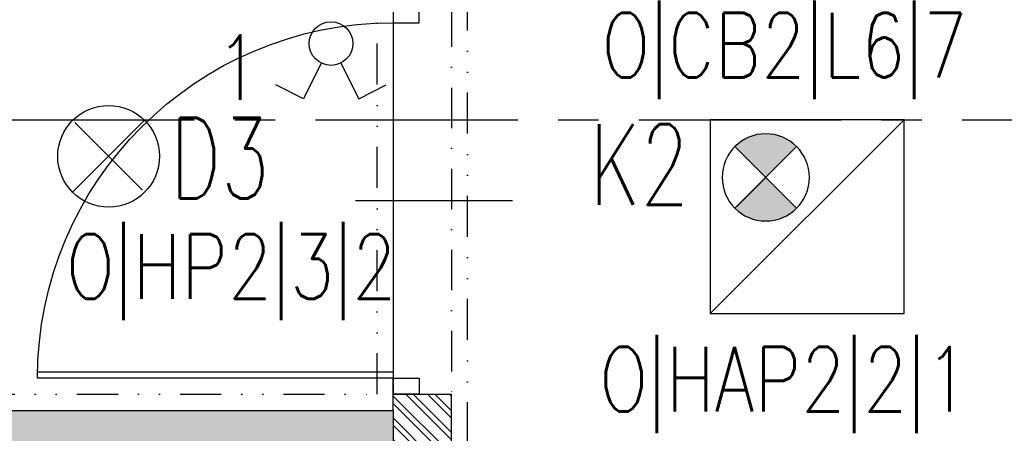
# Model space of a CAD drawing. Extents: x 41755 to 123924, y -112333 to 86187.
# Tile 428 of 582: x 107217 to 107522, y 36385 to 36513. Entities that reach past the tile are written whole.
import ezdxf
from ezdxf.enums import TextEntityAlignment as Align

# ---------------------------------------------------------------- set-up
doc = ezdxf.new("R2010")
doc.units = 0
doc.header["$LTSCALE"] = 50
for name, pattern in [('CENTER', [2, 1.25, -0.25, 0.25, -0.25]), ('DASHDOT', [1, 0.5, -0.25, 0, -0.25]), ('DASHED2', [0.375, 0.25, -0.125]), ('DIVIDE', [31.75, 12.7, -6.35, 0, -6.35, 0, -6.35])]:
    doc.linetypes.add(name, pattern=pattern)
doc.layers.get('0').update_dxf_attribs({"color": 101, "linetype": 'CONTINUOUS'})
for name, color, linetype in [('Drz---drzwi', 5, 'CONTINUOUS'), ('E-90', 6, 'CONTINUOUS'), ('E35', 6, 'CONTINUOUS'), ('Os-osie glowne', 1, 'CENTER'), ('Sc-beton', 7, 'CONTINUOUS'), ('Sc-beton-hatch', 86, 'CONTINUOUS'), ('Sc-cegla pustak', 42, 'CONTINUOUS'), ('Sc-cegla pustak-hatch', 8, 'CONTINUOUS'), ('Sc-nadproza kon', 5, 'DASHED2'), ('Suf-widok', 8, 'CONTINUOUS')]:
    doc.layers.add(name, color=color, linetype=linetype)
doc.styles.add('ROMANS', font='romans', dxfattribs={"width": 0.85})

# ---------------------------------------------------------------- blocks, each defined once
blk = doc.blocks.new('_GJKHGJ')
at = {"ltscale": 25}
for p, q in [((-8, -5), (-8, 0)), ((-8, 0), (-8, -5)), ((0, 0), (-8, 0)), ((0, -5), (0, 0)), ((0, -5), (0, 0)), ((-8, -115), (-7.999999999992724, -4.999999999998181)), ((-8, -5), (0, -5)), ((-19.69999999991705, -60), (28.89999999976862, -60)), ((-8, -115), (0, -115)), ((-8, -120), (-8, -115)), ((0, -115), (0, -120)), ((0, -115), (0, -120)), ((0, -120), (-8, -120))]:
    blk.add_line(p, q, dxfattribs=at)
at = {"ltscale": 7}
for p, q in [((-8, -5), (-118, -4.999999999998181)), ((-8, -6.799999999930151), (-117.985271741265, -6.799999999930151))]:
    blk.add_line(p, q, dxfattribs=at)
blk.add_arc((-8, -5), 110, 180, 270)
blk = doc.blocks.new('opr_kas_inw')
at = {"layer": 'E35'}
h = blk.add_hatch(color=256, dxfattribs=at)
edge = h.paths.add_edge_path()
edge.add_line((-12.76970681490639, -12.13742555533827), (-3.22376526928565, -21.68336710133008))
edge.add_ellipse((-12.76970681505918, -12.13742555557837), major_axis=(-9.545941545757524, 9.545941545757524), ratio=1, start_angle=90.00000000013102, end_angle=180.0000000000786, ccw=False)
edge.add_line((-22.31564836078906, -21.68336710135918), (-12.76970681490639, -12.13742555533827))
edge = h.paths.add_edge_path()
edge.add_line((-3.223765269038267, -2.591484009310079), (-12.76970681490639, -12.13742555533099))
edge.add_line((-12.76970681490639, -12.13742555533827), (-22.31564836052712, -2.591484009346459))
edge.add_ellipse((-12.76970681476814, -12.13742555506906), major_axis=(-9.545941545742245, 9.545941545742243), ratio=1, start_angle=-89.99999999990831, end_angle=1.1789325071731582e-10, ccw=False)
for p, q in [((-30.00000000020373, 29.9999999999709), (30.00000000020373, -29.9999999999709)), ((-22.31564836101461, -21.68336710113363), (-3.223765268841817, -2.591484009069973)), ((-22.31564836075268, -2.591484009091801), (-3.223765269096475, -21.68336710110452))]:
    blk.add_line(p, q, dxfattribs=at)
at = {"layer": 'E35', "linetype": 'Continuous', "ltscale": 0.3}
blk.add_line((-21.76970681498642, -3.137425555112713), (-3.769706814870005, -21.13742555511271), dxfattribs=at)
blk.add_lwpolyline([(-30.00000000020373, 29.9999999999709), (30.00000000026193, 29.9999999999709), (30.00000000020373, -29.9999999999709), (-30.00000000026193, -29.99999999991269)], close=True, dxfattribs=at)
at = {"layer": 'E35'}
blk.add_circle((-12.76970681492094, -12.13742555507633), 13.49999999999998, dxfattribs=at)

msp = doc.modelspace()

# ---------------------------------------------------------------- hatches: boundary and pattern name
at = {"layer": 'Sc-beton-hatch'}
h = msp.add_hatch(dxfattribs=at)
h.set_pattern_fill('ANSI33', color=256, angle=-1.272221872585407e-14, style=0)
h.set_pattern_definition([(44.99999999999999, (48983.41854682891, 565.4779691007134), (-4.490128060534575, 4.490128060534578), []), (44.99999999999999, (48987.90867682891, 565.4779691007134), (-4.490128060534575, 4.490128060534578), [3.175, -1.5875])])
h.paths.add_polyline_path([(106300.966002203, 35641.94990531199), (106300.966002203, 35621.94990531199), (106700.966002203, 35621.94990531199), (106700.966002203, 35579.94990531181), (106720.966002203, 35579.94990531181), (106720.966002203, 35621.94990531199), (107382.966002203, 35621.94990531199), (107382.966002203, 35641.94990531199), (107350.966002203, 35641.94990531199), (107350.966002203, 35646.94990531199), (107332.966002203, 35646.94990531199), (107332.966002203, 35641.94990531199)])
h.paths.add_polyline_path([(106700.966002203, 35383.94990531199), (106720.966002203, 35383.94990531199), (106720.966002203, 35449.94990530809), (106700.966002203, 35449.94990530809)])
h.paths.add_polyline_path([(106820.966002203, 35401.94990531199), (106800.966002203, 35401.94990531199), (106800.9660022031, 35203.94990531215), (106820.9660022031, 35203.94990531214)])
h.paths.add_polyline_path([(106820.966002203, 35103.94990531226), (106800.9660022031, 35103.94990531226), (106800.966002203, 34851.94990531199), (106870.9660022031, 34851.94990531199), (106870.9660022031, 34871.94990531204), (106820.966002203, 34871.94990531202)])
h.paths.add_polyline_path([(107326.966002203, 34851.94990531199), (107326.966002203, 34871.94990531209), (106990.966002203, 34871.94990531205), (106990.966002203, 34851.94990531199)])
h.paths.add_polyline_path([(107446.966002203, 34871.94990531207), (107446.966002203, 34851.94990531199), (107594.966002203, 34851.94990531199), (107594.966002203, 34871.94990531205)])
h.paths.add_polyline_path([(108050.966002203, 34851.949905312), (108050.966002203, 34871.94990531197), (107714.966002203, 34871.94990531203), (107714.966002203, 34851.94990531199)])
h.paths.add_polyline_path([(108220.966002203, 34871.94990531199), (108170.966002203, 34871.94990531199), (108170.966002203, 34851.94990531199), (108240.966002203, 34851.94990531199), (108240.966002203, 35106.44990531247), (108240.966002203, 35401.94990531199), (108220.966002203, 35401.949905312), (108220.966002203, 35106.44990531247)])
h.paths.add_polyline_path([(107590.966002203, 35401.94990531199), (107570.966002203, 35401.94990531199), (107570.966002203, 35213.94990531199), (107590.966002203, 35213.94990531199)])
h.paths.add_polyline_path([(108320.966002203, 35621.94990531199), (108320.966002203, 35584.94990530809), (108340.966002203, 35584.94990530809), (108340.966002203, 35641.949905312), (107590.966002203, 35641.94990531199), (107590.966002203, 35646.94990531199), (107570.966002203, 35646.94990531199), (107570.966002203, 35641.94990531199), (107537.966002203, 35641.94990531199), (107537.966002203, 35621.94990531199)])
h.paths.add_polyline_path([(107590.966002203, 35956.94990531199), (107570.966002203, 35956.94990531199), (107570.966002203, 35766.94990531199), (107590.966002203, 35766.94990531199)])
h.paths.add_polyline_path([(106800.966002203, 35791.94990531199), (106820.966002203, 35791.94990531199), (106820.966002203, 35834.94990531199), (106800.966002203, 35834.94990531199)])
h.paths.add_polyline_path([(106820.966002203, 36078.94990531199), (106800.966002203, 36078.949905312), (106800.966002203, 35934.94990531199), (106820.966002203, 35934.94990531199)])
h.paths.add_polyline_path([(106800.966002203, 36178.94990531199), (106820.966002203, 36178.94990531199), (106820.966002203, 36221.94990531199), (106800.966002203, 36221.94990531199)])
h.paths.add_polyline_path([(106700.966002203, 36391.94990531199), (106700.966002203, 36371.94990531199), (107332.966002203, 36371.94990531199), (107332.966002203, 36391.94990531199)])
h.paths.add_polyline_path([(108340.966002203, 36371.94990531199), (108340.966002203, 36391.949905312), (107590.966002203, 36391.949905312), (107590.966002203, 36396.94990531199), (107570.966002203, 36396.94990531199), (107570.966002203, 36366.94990531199), (107590.966002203, 36366.94990531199), (107590.966002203, 36371.949905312)])
h.paths.add_polyline_path([(107590.966002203, 36246.94990531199), (107570.966002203, 36246.94990531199), (107570.966002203, 36056.94990531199), (107590.966002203, 36056.949905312)])
h.paths.add_polyline_path([(108242.966002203, 35934.94990531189), (108262.966002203, 35934.94990531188), (108262.966002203, 36078.94990531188), (108242.966002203, 36078.94990531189)])
h.paths.add_polyline_path([(108262.966002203, 35791.949905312), (108262.966002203, 35834.94990531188), (108242.966002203, 35834.94990531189), (108242.966002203, 35791.94990531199)])
h.paths.add_polyline_path([(108262.966002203, 36221.94990531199), (108242.966002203, 36221.94990531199), (108242.966002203, 36178.94990531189), (108262.966002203, 36178.94990531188)])
h.paths.add_polyline_path([(108740.9660022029, 35621.94990531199), (108740.9660022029, 35641.94990531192), (108342.966002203, 35641.94990531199), (108342.966002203, 35584.94990530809), (108362.966002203, 35584.94990530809), (108362.966002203, 35621.94990531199)])
h.paths.add_polyline_path([(108342.966002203, 35383.94990531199), (108362.966002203, 35383.94990531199), (108362.966002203, 35449.94990531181), (108342.966002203, 35449.94990531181)])
h.paths.add_polyline_path([(108340.966002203, 35449.94990531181), (108320.966002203, 35449.94990531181), (108320.966002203, 35383.94990531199), (108340.966002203, 35383.94990531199)])
h.paths.add_polyline_path([(107570.966002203, 36516.94990531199), (107590.966002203, 36516.94990531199), (107590.966002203, 36706.94990531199), (107570.966002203, 36706.949905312)])
h.paths.add_polyline_path([(107590.966002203, 36996.94990531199), (107570.966002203, 36996.94990531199), (107570.966002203, 36806.94990531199), (107590.966002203, 36806.94990531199)])
h.paths.add_polyline_path([(108340.966002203, 37121.94990531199), (108340.966002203, 37141.949905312), (107590.966002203, 37141.949905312), (107590.966002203, 37146.94990531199), (107570.966002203, 37146.94990531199), (107570.966002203, 37116.94990531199), (107590.966002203, 37116.94990531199), (107590.966002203, 37121.949905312)])
h.paths.add_polyline_path([(107570.966002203, 37266.94990531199), (107590.966002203, 37266.94990531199), (107590.966002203, 37456.94990531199), (107570.966002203, 37456.94990531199)])
h.paths.add_polyline_path([(107590.966002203, 37746.94990531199), (107570.966002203, 37746.94990531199), (107570.966002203, 37556.94990531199), (107590.966002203, 37556.94990531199)])
h.paths.add_polyline_path([(106700.966002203, 37141.94990531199), (106700.966002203, 37121.94990531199), (107332.966002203, 37121.94990531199), (107332.966002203, 37141.94990531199)])
h.paths.add_polyline_path([(108242.966002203, 36584.94990531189), (108242.966002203, 36541.94990531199), (108262.966002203, 36541.94990531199), (108262.966002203, 36584.94990531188)])
h.paths.add_polyline_path([(108242.966002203, 36684.94990531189), (108262.966002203, 36684.94990531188), (108262.966002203, 36828.94990531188), (108242.966002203, 36828.94990531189)])
h.paths.add_polyline_path([(108262.966002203, 36971.94990531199), (108242.966002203, 36971.94990531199), (108242.966002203, 36928.94990531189), (108262.966002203, 36928.94990531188)])
h.paths.add_polyline_path([(106820.966002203, 36541.94990531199), (106820.966002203, 36584.94990531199), (106800.966002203, 36584.94990531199), (106800.966002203, 36541.94990531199)])
h.paths.add_polyline_path([(106820.966002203, 36828.94990531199), (106800.966002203, 36828.94990531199), (106800.966002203, 36684.94990531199), (106820.966002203, 36684.94990531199)])
h.paths.add_polyline_path([(106820.966002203, 36971.94990531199), (106800.966002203, 36971.94990531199), (106800.966002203, 36928.94990531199), (106820.966002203, 36928.94990531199)])
h.paths.add_polyline_path([(106820.966002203, 37334.94990531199), (106800.966002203, 37334.94990531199), (106800.966002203, 37291.94990531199), (106820.966002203, 37291.94990531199)])
h.paths.add_polyline_path([(106820.966002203, 37578.94990531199), (106800.966002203, 37578.94990531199), (106800.966002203, 37434.94990531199), (106820.966002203, 37434.94990531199)])
h.paths.add_polyline_path([(106820.966002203, 37721.94990531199), (106800.966002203, 37721.94990531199), (106800.966002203, 37678.94990531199), (106820.966002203, 37678.94990531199)])
h.paths.add_polyline_path([(106700.966002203, 37891.94990531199), (106700.966002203, 37871.94990531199), (107332.966002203, 37871.94990531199), (107332.966002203, 37891.94990531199)])
h.paths.add_polyline_path([(106800.966002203, 38041.94990531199), (106820.966002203, 38041.94990531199), (106820.966002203, 38084.94990531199), (106800.966002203, 38084.94990531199)])
h.paths.add_polyline_path([(106800.966002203, 38184.94990531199), (106820.966002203, 38184.94990531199), (106820.966002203, 38328.94990531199), (106800.966002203, 38328.94990531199)])
h.paths.add_polyline_path([(106820.966002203, 38471.94990531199), (106800.966002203, 38471.94990531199), (106800.966002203, 38428.94990531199), (106820.966002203, 38428.94990531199)])
h.paths.add_polyline_path([(107590.966002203, 38206.94990531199), (107570.966002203, 38206.94990531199), (107570.966002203, 38016.94990531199), (107590.966002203, 38016.94990531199)])
h.paths.add_polyline_path([(107590.966002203, 37871.94990531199), (108340.966002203, 37871.949905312), (108340.966002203, 37891.94990531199), (107590.966002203, 37891.94990531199), (107590.966002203, 37896.94990531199), (107570.966002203, 37896.94990531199), (107570.966002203, 37866.94990531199), (107590.966002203, 37866.94990531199)])
h.paths.add_polyline_path([(107590.966002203, 38496.94990531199), (107570.966002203, 38496.94990531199), (107570.966002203, 38306.94990531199), (107590.966002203, 38306.94990531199)])
h.paths.add_polyline_path([(107590.966002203, 38641.949905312), (107590.966002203, 38646.94990531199), (107570.966002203, 38646.94990531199), (107570.966002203, 38616.94990531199), (107590.966002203, 38616.94990531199), (107590.966002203, 38621.949905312), (108340.966002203, 38621.94990531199), (108340.966002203, 38641.949905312)])
h.paths.add_polyline_path([(106700.966002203, 38641.94990531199), (106700.966002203, 38621.94990531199), (107332.966002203, 38621.94990531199), (107332.966002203, 38641.94990531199)])
h.paths.add_polyline_path([(106820.966002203, 38834.94990531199), (106800.966002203, 38834.94990531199), (106800.966002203, 38791.94990531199), (106820.966002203, 38791.94990531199)])
h.paths.add_polyline_path([(106800.966002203, 38934.94990531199), (106820.966002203, 38934.94990531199), (106820.966002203, 39078.94990531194), (106800.966002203, 39078.94990531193)])
h.paths.add_polyline_path([(106820.966002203, 39221.94990531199), (106800.966002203, 39221.94990531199), (106800.966002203, 39178.94990531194), (106820.966002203, 39178.94990531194)])
h.paths.add_polyline_path([(107590.966002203, 39246.94990531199), (107570.966002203, 39246.94990531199), (107570.966002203, 39056.94990531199), (107590.966002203, 39056.94990531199)])
h.paths.add_polyline_path([(107570.966002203, 38766.94990531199), (107590.966002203, 38766.94990531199), (107590.966002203, 38956.94990531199), (107570.966002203, 38956.94990531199)])
h.paths.add_polyline_path([(108242.966002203, 39221.94990531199), (108242.966002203, 39178.94990531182), (108262.966002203, 39178.94990531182), (108262.966002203, 39221.94990531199)])
h.paths.add_polyline_path([(108262.966002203, 39078.94990531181), (108242.966002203, 39078.94990531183), (108242.966002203, 38934.94990531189), (108262.966002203, 38934.94990531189)])
h.paths.add_polyline_path([(108262.966002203, 38834.94990531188), (108242.966002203, 38834.94990531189), (108242.966002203, 38791.94990531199), (108262.966002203, 38791.94990531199)])
h.paths.add_polyline_path([(108242.966002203, 38428.94990531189), (108262.966002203, 38428.94990531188), (108262.966002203, 38471.94990531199), (108242.966002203, 38471.94990531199)])
h.paths.add_polyline_path([(108242.966002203, 38184.94990531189), (108262.966002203, 38184.94990531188), (108262.966002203, 38328.94990531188), (108242.966002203, 38328.94990531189)])
h.paths.add_polyline_path([(108262.966002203, 38084.94990531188), (108242.966002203, 38084.94990531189), (108242.966002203, 38041.94990531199), (108262.966002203, 38041.94990531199)])
h.paths.add_polyline_path([(108242.966002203, 37678.94990531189), (108262.966002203, 37678.94990531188), (108262.966002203, 37721.94990531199), (108242.966002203, 37721.94990531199)])
h.paths.add_polyline_path([(108242.966002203, 37434.94990531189), (108262.966002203, 37434.94990531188), (108262.966002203, 37578.94990531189), (108242.966002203, 37578.94990531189)])
h.paths.add_polyline_path([(108242.966002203, 37291.94990531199), (108262.966002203, 37291.94990531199), (108262.966002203, 37334.94990531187), (108242.966002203, 37334.94990531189)])
at = {"layer": 'Sc-cegla pustak-hatch'}
h = msp.add_hatch(dxfattribs=at)
h.set_pattern_fill('ANSI32', color=256, scale=0.5, angle=89.99999999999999, style=0)
h.set_pattern_definition([(135, (48983.41854682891, 565.4779691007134), (-3.367596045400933, -3.367596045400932), []), (135, (48983.41854682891, 567.7230341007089), (-3.367596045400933, -3.367596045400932), [])])
h.paths.add_polyline_path([(106718.966002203, 39371.94990531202), (106700.966002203, 39371.94990531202), (106700.966002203, 39346.94990531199), (106718.966002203, 39346.94990531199)])
h.paths.add_polyline_path([(106800.966002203, 39221.94990531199), (106718.966002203, 39221.94990531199), (106718.966002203, 39246.94990531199), (106700.966002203, 39246.94990531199), (106700.966002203, 39221.94990531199), (106670.966002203, 39221.94990531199), (106670.966002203, 39203.94990531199), (106800.966002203, 39203.94990531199)])
h.paths.add_polyline_path([(107306.966002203, 39015.94990531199), (106820.966002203, 39015.94990531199), (106820.966002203, 38997.94990531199), (107306.966002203, 38997.94990531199)])
h.paths.add_polyline_path([(107350.966002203, 39246.94990531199), (107332.966002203, 39246.94990531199), (107332.966002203, 39056.949905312), (107350.966002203, 39056.949905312)])
h.paths.add_polyline_path([(107350.966002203, 38956.949905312), (107332.966002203, 38956.949905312), (107332.966002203, 38766.94990531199), (107350.966002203, 38766.94990531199)])
h.paths.add_polyline_path([(108242.966002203, 39015.94990531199), (107616.966002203, 39015.94990531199), (107616.966002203, 38997.94990531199), (108242.966002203, 38997.94990531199)])
h.paths.add_polyline_path([(108370.966002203, 39221.94990531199), (108340.966002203, 39221.94990531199), (108340.966002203, 39246.94990531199), (108322.966002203, 39246.94990531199), (108322.966002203, 39221.94990531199), (108262.966002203, 39221.94990531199), (108262.966002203, 39203.94990531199), (108370.966002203, 39203.94990531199)])
h.paths.add_polyline_path([(108340.966002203, 39371.94990531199), (108322.966002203, 39371.94990531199), (108322.966002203, 39346.94990531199), (108340.966002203, 39346.94990531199)])
h.paths.add_polyline_path([(108370.966002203, 38809.94990531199), (108262.966002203, 38809.94990531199), (108262.966002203, 38791.94990531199), (108322.966002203, 38791.94990531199), (108322.966002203, 38766.94990531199), (108340.966002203, 38766.94990531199), (108340.966002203, 38791.94990531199), (108370.966002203, 38791.94990531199)])
h.paths.add_polyline_path([(108340.966002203, 38666.94990531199), (108322.966002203, 38666.949905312), (108322.966002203, 38641.949905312), (108340.966002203, 38641.949905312)])
h.paths.add_polyline_path([(108340.966002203, 38621.94990531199), (108322.966002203, 38621.949905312), (108322.966002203, 38596.94990531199), (108340.966002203, 38596.94990531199)])
h.paths.add_polyline_path([(108340.966002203, 38496.94990531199), (108322.966002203, 38496.94990531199), (108322.966002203, 38471.94990531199), (108262.966002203, 38471.94990531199), (108262.966002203, 38453.94990531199), (108370.966002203, 38453.94990531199), (108370.966002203, 38471.94990531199), (108340.966002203, 38471.94990531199)])
h.paths.add_polyline_path([(107350.966002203, 38646.94990531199), (107332.966002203, 38646.94990531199), (107332.966002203, 38641.94990531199), (107332.966002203, 38621.94990531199), (107332.966002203, 38616.94990531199), (107350.966002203, 38616.94990531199)])
h.paths.add_polyline_path([(107350.966002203, 38496.94990531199), (107332.966002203, 38496.949905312), (107332.966002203, 38306.94990531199), (107350.966002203, 38306.94990531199)])
h.paths.add_polyline_path([(106800.966002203, 38471.94990531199), (106718.966002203, 38471.94990531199), (106718.966002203, 38496.94990531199), (106700.966002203, 38496.94990531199), (106700.966002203, 38471.94990531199), (106670.966002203, 38471.94990531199), (106670.966002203, 38453.94990531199), (106800.966002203, 38453.94990531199)])
h.paths.add_polyline_path([(106718.966002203, 38621.94990531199), (106700.966002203, 38621.94990531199), (106700.966002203, 38596.94990531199), (106718.966002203, 38596.94990531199)])
h.paths.add_polyline_path([(106718.966002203, 38666.94990531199), (106700.966002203, 38666.94990531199), (106700.966002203, 38641.949905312), (106718.966002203, 38641.94990531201)])
h.paths.add_polyline_path([(106800.966002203, 38809.94990531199), (106670.966002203, 38809.94990531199), (106670.966002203, 38791.94990531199), (106700.966002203, 38791.94990531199), (106700.966002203, 38766.94990531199), (106718.966002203, 38766.94990531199), (106718.966002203, 38791.94990531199), (106800.966002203, 38791.94990531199)])
h.paths.add_polyline_path([(107306.966002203, 38265.94990531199), (106820.966002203, 38265.94990531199), (106820.966002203, 38247.94990531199), (107306.966002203, 38247.94990531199)])
h.paths.add_polyline_path([(107350.966002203, 38206.94990531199), (107332.966002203, 38206.94990531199), (107332.966002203, 38016.94990531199), (107350.966002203, 38016.94990531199)])
h.paths.add_polyline_path([(108242.966002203, 38265.94990531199), (107616.966002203, 38265.94990531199), (107616.966002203, 38247.94990531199), (108242.966002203, 38247.94990531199)])
h.paths.add_polyline_path([(108370.966002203, 38059.94990531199), (108262.966002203, 38059.94990531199), (108262.966002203, 38041.94990531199), (108322.966002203, 38041.94990531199), (108322.966002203, 38016.94990531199), (108340.966002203, 38016.94990531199), (108340.966002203, 38041.94990531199), (108370.966002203, 38041.94990531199)])
h.paths.add_polyline_path([(108340.966002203, 37916.94990531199), (108322.966002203, 37916.94990531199), (108322.966002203, 37891.949905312), (108340.966002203, 37891.949905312)])
h.paths.add_polyline_path([(108340.966002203, 37871.949905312), (108322.966002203, 37871.949905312), (108322.966002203, 37846.94990531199), (108340.966002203, 37846.94990531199)])
h.paths.add_polyline_path([(108340.966002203, 37746.94990531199), (108322.966002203, 37746.94990531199), (108322.966002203, 37721.94990531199), (108262.966002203, 37721.94990531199), (108262.966002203, 37703.94990531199), (108370.966002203, 37703.949905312), (108370.966002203, 37721.94990531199), (108340.966002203, 37721.949905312)])
h.paths.add_polyline_path([(106800.966002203, 38059.949905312), (106670.966002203, 38059.94990531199), (106670.966002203, 38041.94990531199), (106700.966002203, 38041.94990531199), (106700.966002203, 38016.94990531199), (106718.966002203, 38016.94990531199), (106718.966002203, 38041.94990531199), (106800.966002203, 38041.94990531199)])
h.paths.add_polyline_path([(106718.966002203, 37916.94990531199), (106700.966002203, 37916.94990531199), (106700.966002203, 37891.949905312), (106718.966002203, 37891.94990531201)])
h.paths.add_polyline_path([(106718.966002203, 37871.94990531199), (106700.966002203, 37871.94990531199), (106700.966002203, 37846.94990531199), (106718.966002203, 37846.94990531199)])
h.paths.add_polyline_path([(106800.966002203, 37721.94990531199), (106718.966002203, 37721.94990531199), (106718.966002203, 37746.94990531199), (106700.966002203, 37746.94990531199), (106700.966002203, 37721.94990531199), (106670.966002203, 37721.94990531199), (106670.966002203, 37703.94990531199), (106800.966002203, 37703.94990531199)])
h.paths.add_polyline_path([(107350.966002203, 37896.94990531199), (107332.966002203, 37896.94990531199), (107332.966002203, 37891.94990531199), (107332.966002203, 37871.94990531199), (107332.966002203, 37866.94990531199), (107350.966002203, 37866.94990531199)])
h.paths.add_polyline_path([(107350.966002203, 37746.94990531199), (107332.966002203, 37746.94990531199), (107332.966002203, 37556.94990531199), (107350.966002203, 37556.94990531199)])
h.paths.add_polyline_path([(107306.966002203, 37515.94990531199), (106820.966002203, 37515.94990531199), (106820.966002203, 37497.94990531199), (107306.966002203, 37497.94990531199)])
h.paths.add_polyline_path([(106800.966002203, 37309.94990531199), (106670.966002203, 37309.949905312), (106670.966002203, 37291.94990531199), (106700.966002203, 37291.949905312), (106700.966002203, 37266.94990531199), (106718.966002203, 37266.94990531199), (106718.966002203, 37291.94990531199), (106800.966002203, 37291.94990531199)])
h.paths.add_polyline_path([(106718.966002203, 37166.94990531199), (106700.966002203, 37166.94990531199), (106700.966002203, 37141.949905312), (106718.966002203, 37141.94990531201)])
h.paths.add_polyline_path([(106718.966002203, 37121.94990531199), (106700.966002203, 37121.94990531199), (106700.966002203, 37096.94990531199), (106718.966002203, 37096.94990531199)])
h.paths.add_polyline_path([(107350.966002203, 37146.94990531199), (107332.966002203, 37146.94990531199), (107332.966002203, 37141.94990531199), (107332.966002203, 37121.94990531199), (107332.966002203, 37116.94990531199), (107350.966002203, 37116.94990531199)])
h.paths.add_polyline_path([(107350.966002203, 37456.94990531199), (107332.966002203, 37456.94990531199), (107332.966002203, 37266.94990531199), (107350.966002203, 37266.94990531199)])
h.paths.add_polyline_path([(108242.966002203, 37515.94990531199), (107616.966002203, 37515.94990531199), (107616.966002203, 37497.94990531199), (108242.966002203, 37497.94990531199)])
h.paths.add_polyline_path([(108370.966002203, 37309.94990531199), (108262.966002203, 37309.94990531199), (108262.966002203, 37291.94990531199), (108322.966002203, 37291.94990531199), (108322.966002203, 37266.94990531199), (108340.966002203, 37266.94990531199), (108340.966002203, 37291.94990531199), (108370.966002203, 37291.94990531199)])
h.paths.add_polyline_path([(108340.966002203, 37166.94990531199), (108322.966002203, 37166.94990531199), (108322.966002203, 37141.949905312), (108340.966002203, 37141.94990531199)])
h.paths.add_polyline_path([(108340.966002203, 37121.949905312), (108322.966002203, 37121.949905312), (108322.966002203, 37096.94990531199), (108340.966002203, 37096.94990531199)])
h.paths.add_polyline_path([(108370.966002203, 36971.949905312), (108340.966002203, 36971.94990531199), (108340.966002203, 36996.94990531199), (108322.966002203, 36996.94990531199), (108322.966002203, 36971.94990531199), (108262.966002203, 36971.949905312), (108262.966002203, 36953.94990531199), (108370.966002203, 36953.94990531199)])
h.paths.add_polyline_path([(108242.966002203, 36765.94990531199), (107616.966002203, 36765.94990531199), (107616.966002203, 36747.94990531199), (108242.966002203, 36747.949905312)])
h.paths.add_polyline_path([(107306.966002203, 36765.94990531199), (106820.966002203, 36765.94990531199), (106820.966002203, 36747.94990531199), (107306.966002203, 36747.94990531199)])
h.paths.add_polyline_path([(107350.966002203, 36996.94990531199), (107332.966002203, 36996.94990531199), (107332.966002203, 36806.94990531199), (107350.966002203, 36806.94990531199)])
h.paths.add_polyline_path([(106800.966002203, 36971.94990531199), (106718.966002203, 36971.94990531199), (106718.966002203, 36996.94990531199), (106700.966002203, 36996.94990531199), (106700.966002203, 36971.94990531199), (106670.966002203, 36971.949905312), (106670.966002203, 36953.94990531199), (106800.966002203, 36953.94990531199)])
h.paths.add_polyline_path([(106800.966002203, 36559.94990531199), (106670.966002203, 36559.94990531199), (106670.966002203, 36541.94990531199), (106700.966002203, 36541.94990531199), (106700.966002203, 36516.94990531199), (106718.966002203, 36516.94990531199), (106718.966002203, 36541.94990531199), (106800.966002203, 36541.94990531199)])
h.paths.add_polyline_path([(106718.966002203, 36416.94990531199), (106700.966002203, 36416.94990531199), (106700.966002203, 36391.949905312), (106718.966002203, 36391.94990531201)])
h.paths.add_polyline_path([(106718.966002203, 36371.94990531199), (106700.966002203, 36371.94990531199), (106700.966002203, 36346.94990531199), (106718.966002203, 36346.94990531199)])
h.paths.add_polyline_path([(106800.966002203, 36221.949905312), (106718.966002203, 36221.94990531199), (106718.966002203, 36246.94990531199), (106700.966002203, 36246.94990531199), (106700.966002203, 36221.94990531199), (106670.966002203, 36221.94990531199), (106670.966002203, 36203.94990531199), (106800.966002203, 36203.94990531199)])
h.paths.add_polyline_path([(107350.966002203, 36706.94990531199), (107332.966002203, 36706.94990531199), (107332.966002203, 36516.94990531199), (107350.966002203, 36516.94990531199)])
h.paths.add_polyline_path([(107350.966002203, 36396.94990531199), (107332.966002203, 36396.94990531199), (107332.966002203, 36391.94990531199), (107332.966002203, 36371.94990531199), (107332.966002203, 36366.94990531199), (107350.966002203, 36366.94990531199)])
h.paths.add_polyline_path([(107350.966002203, 36246.94990531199), (107332.966002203, 36246.94990531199), (107332.966002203, 36056.94990531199), (107350.966002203, 36056.94990531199)])
h.paths.add_polyline_path([(107306.966002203, 36015.94990531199), (106820.966002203, 36015.94990531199), (106820.966002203, 35997.94990531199), (107306.966002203, 35997.94990531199)])
h.paths.add_polyline_path([(106800.966002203, 35809.94990531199), (106670.966002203, 35809.94990531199), (106670.966002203, 35791.94990531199), (106700.966002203, 35791.94990531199), (106700.966002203, 35766.94990531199), (106718.966002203, 35766.94990531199), (106718.966002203, 35791.94990531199), (106800.966002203, 35791.94990531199)])
h.paths.add_polyline_path([(106718.966002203, 35666.94990531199), (106700.966002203, 35666.94990531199), (106700.966002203, 35641.94990531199), (106718.966002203, 35641.949905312)])
h.paths.add_polyline_path([(107350.966002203, 35956.94990531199), (107332.966002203, 35956.94990531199), (107332.966002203, 35766.94990531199), (107350.966002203, 35766.94990531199)])
h.paths.add_polyline_path([(108242.966002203, 36015.94990531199), (107616.966002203, 36015.94990531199), (107616.966002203, 35997.94990531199), (108242.966002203, 35997.94990531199)])
h.paths.add_polyline_path([(108370.966002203, 36559.94990531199), (108262.966002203, 36559.949905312), (108262.966002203, 36541.94990531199), (108322.966002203, 36541.949905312), (108322.966002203, 36516.94990531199), (108340.966002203, 36516.94990531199), (108340.966002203, 36541.949905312), (108370.966002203, 36541.94990531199)])
h.paths.add_polyline_path([(108340.966002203, 36416.94990531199), (108322.966002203, 36416.94990531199), (108322.966002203, 36391.949905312), (108340.966002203, 36391.94990531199)])
h.paths.add_polyline_path([(108340.966002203, 36371.94990531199), (108322.966002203, 36371.94990531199), (108322.966002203, 36346.94990531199), (108340.966002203, 36346.94990531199)])
h.paths.add_polyline_path([(108370.966002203, 36221.94990531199), (108340.966002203, 36221.94990531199), (108340.966002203, 36246.94990531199), (108322.966002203, 36246.94990531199), (108322.966002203, 36221.94990531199), (108262.966002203, 36221.94990531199), (108262.966002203, 36203.94990531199), (108370.966002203, 36203.94990531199)])
h.paths.add_polyline_path([(108370.966002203, 35809.94990531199), (108262.966002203, 35809.94990531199), (108262.966002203, 35791.94990531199), (108322.966002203, 35791.94990531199), (108322.966002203, 35766.94990531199), (108340.966002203, 35766.94990531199), (108340.966002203, 35791.94990531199), (108370.966002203, 35791.94990531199)])
h.paths.add_polyline_path([(108340.966002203, 35666.94990531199), (108322.966002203, 35666.94990531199), (108322.966002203, 35641.94990531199), (108340.966002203, 35641.94990531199)])
h.paths.add_polyline_path([(108740.9660022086, 35401.94990531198), (108362.966002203, 35401.94990531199), (108362.966002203, 35383.94990531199), (108740.9660022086, 35383.94990531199)])
h.paths.add_polyline_path([(108320.966002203, 35401.94990531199), (108240.966002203, 35401.94990531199), (108240.966002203, 35383.94990531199), (108320.966002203, 35383.94990531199)])
h.paths.add_polyline_path([(108220.966002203, 35401.94990531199), (108100.966002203, 35401.94990531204), (108100.966002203, 35383.949905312), (108220.966002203, 35383.94990531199)])
h.paths.add_polyline_path([(107980.966002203, 35401.94990531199), (107947.966002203, 35401.94990531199), (107947.966002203, 35383.94990531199), (107980.966002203, 35383.94990531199)])
h.paths.add_polyline_path([(107827.966002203, 35401.949905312), (107700.966002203, 35401.94990531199), (107700.966002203, 35383.94990531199), (107794.966002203, 35383.94990531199), (107794.966002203, 35231.94990531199), (107590.966002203, 35231.94990531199), (107590.966002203, 35213.94990531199), (107794.966002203, 35213.94990531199), (107794.966002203, 34871.94990531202), (107812.966002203, 34871.94990531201), (107812.966002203, 35383.94990531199), (107827.966002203, 35383.94990531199)])
h.paths.add_polyline_path([(107570.966002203, 35231.94990531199), (107525.966002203, 35231.94990531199), (107525.966002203, 35213.94990531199), (107570.966002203, 35213.94990531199)])
h.paths.add_polyline_path([(107600.966002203, 35401.94990531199), (107590.966002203, 35401.94990531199), (107590.966002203, 35383.94990531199), (107600.966002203, 35383.94990531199)])
h.paths.add_polyline_path([(107395.966002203, 35231.94990531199), (107323.9659849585, 35231.94990531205), (107323.9659849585, 35305.94989902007), (107350.966002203, 35305.94989902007), (107350.966002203, 35401.94990531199), (107332.966002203, 35401.94990531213), (107332.966002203, 35323.94989902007), (107242.966002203, 35323.94989902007), (107242.966002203, 35401.949905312), (106930.966002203, 35401.94990531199), (106930.966002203, 35383.94990531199), (107224.966002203, 35383.94990531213), (107224.966002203, 35305.94989902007), (107305.9659849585, 35305.94989902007), (107305.9659849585, 35231.94990531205), (106820.9660022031, 35231.94990531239), (106820.9660022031, 35213.94990531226), (107395.966002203, 35213.949905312)])
h.paths.add_polyline_path([(107018.966002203, 35099.94990531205), (107000.966002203, 35099.94990531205), (107000.966002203, 34943.66757567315), (107018.966002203, 34943.66757567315)])
h.paths.add_polyline_path([(107018.966002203, 34943.66757567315), (107000.966002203, 34943.66757567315), (107000.966002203, 34871.94990531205), (107018.966002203, 34871.94990531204)])
h.paths.add_polyline_path([(106800.966002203, 35401.94990531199), (106720.966002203, 35401.94990531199), (106720.966002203, 35383.94990531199), (106800.966002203, 35383.949905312)])
h.paths.add_polyline_path([(106700.966002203, 35401.94990531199), (106300.966002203, 35401.94990531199), (106300.966002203, 35383.94990531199), (106700.966002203, 35383.94990531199)])
h.paths.add_polyline_path([(106830.966002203, 35401.94990531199), (106820.966002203, 35401.94990531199), (106820.966002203, 35383.94990531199), (106830.966002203, 35383.94990531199)])

# ---------------------------------------------------------------- linework, layer by layer
at = {"layer": 'E35'}
for p, q in [((107310.7232270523, 36499.48321525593), (107305.1973542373, 36488.4475092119)), ((107316.7676274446, 36499.48321525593), (107322.29350026, 36488.44750921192)), ((107305.1973542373, 36488.4475092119), (107296.6616871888, 36492.72154571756)), ((107322.29350026, 36488.44750921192), (107330.8291673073, 36492.72154571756)), ((107256.1029340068, 36481.75396188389), (107233.8290703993, 36459.48009827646))]:
    msp.add_line(p, q, dxfattribs=at)
at = {"layer": 'E35', "linetype": 'Continuous', "ltscale": 0.3}
msp.add_line((107255.4660022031, 36460.11703008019), (107234.4660022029, 36481.11703008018), dxfattribs=at)
at = {"layer": 'E35'}
for centre, radius in [((107313.7454272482, 36505.5188433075), 6.750000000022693), ((107244.966002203, 36470.61703008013), 15.74999999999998)]:
    msp.add_circle(centre, radius, dxfattribs=at)
at = {"layer": 'Os-osie glowne'}
msp.add_lwpolyline([(99508.96600221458, 36481.94990531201), (111775.9660027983, 36481.94990531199)], dxfattribs=at)
at = {"layer": 'Sc-beton'}
for points in [[(106700.966002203, 36391.94990531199), (107332.966002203, 36391.94990531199)], [(107332.966002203, 36391.94990531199), (107332.966002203, 36371.94990531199)]]:
    msp.add_lwpolyline(points, dxfattribs=at)
at = {"layer": 'Sc-cegla pustak'}
for points in [[(107332.966002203, 36391.94990531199), (107332.966002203, 36396.94990531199)], [(107332.966002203, 36396.94990531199), (107350.966002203, 36396.94990531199)], [(107350.966002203, 36366.94990531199), (107350.966002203, 36396.94990531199)]]:
    msp.add_lwpolyline(points, dxfattribs=at)
at = {"layer": 'Sc-nadproza kon', "linetype": 'DASHDOT', "ltscale": 0.5}
msp.add_lwpolyline([(107350.966002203, 36516.94990531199), (107350.966002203, 36396.94990531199)], dxfattribs=at)
at = {"layer": 'Suf-widok', "linetype": 'DIVIDE', "ltscale": 0.02}
for points in [[(107355.966002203, 39366.94990531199), (107565.966002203, 39366.94990531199), (107565.966002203, 35646.94990531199), (107355.966002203, 35646.94990531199)], [(106723.966002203, 36536.94990531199), (106723.966002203, 36396.94990531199), (107327.966002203, 36396.94990531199), (107327.966002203, 36536.94990531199), (107069.966002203, 36536.94990531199), (107069.966002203, 36742.94990531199), (106825.966002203, 36742.94990531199), (106825.966002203, 36536.94990531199)]]:
    msp.add_lwpolyline(points, close=True, dxfattribs=at)

# ---------------------------------------------------------------- block references
at = {"layer": 'Drz---drzwi', "xscale": -1, "rotation": 180}
msp.add_blockref('_GJKHGJ', (107340.966002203, 36396.94990531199), dxfattribs=at)
at = {"layer": 'E35', "xscale": -1, "rotation": 180}
msp.add_blockref('opr_kas_inw', (107460.9660022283, 36451.94990531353), dxfattribs=at)

# ---------------------------------------------------------------- texts
at = {"layer": 'E-90', "style": 'ROMANS', "width": 0.8}
for s, p in [('O|CB2|L6|7', (107453.9729648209, 36503.58051439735)), ('1', (107284.9708504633, 36498.09347157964)), ('O|HP2|3|2', (107282.8627991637, 36435.10573862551)), ('O|HAP2|2|1', (107453.9729648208, 36400.15408347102))]:
    msp.add_text(s, height=20, rotation=359.9999999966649, dxfattribs=at).set_placement(p, align=Align.MIDDLE)
at = {"layer": 'E35', "style": 'ROMANS', "width": 0.7}
for s, p in [('D3', (107279.3292331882, 36470.04941500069)), ('K2', (107409.0734113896, 36468.06290052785))]:
    msp.add_text(s, height=25, dxfattribs=at).set_placement(p, align=Align.MIDDLE)

doc.saveas('drawing.dxf')
